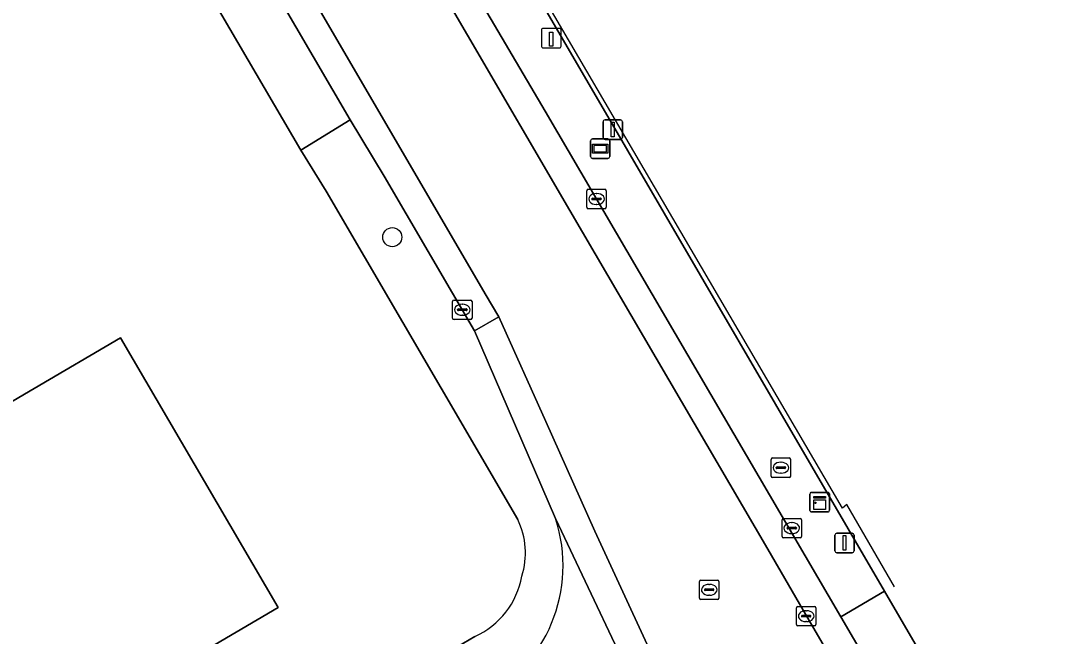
# Model space of a CAD drawing. Extents: x 157692 to 159674, y 381452 to 383291.
# Drawn here: x 159116.9 to 159169.9, y 382263 to 382294.6 of the extents above; entities that cross this region are included whole.
import ezdxf

# ---------------------------------------------------------------- set-up
doc = ezdxf.new("R2010")
doc.units = 0
for name, color, linetype in [('IMGEO_Boom', 7, 'Continuous'), ('IMGEO_Brandkraan', 7, 'Continuous'), ('IMGEO_Erf', 7, 'Continuous'), ('IMGEO_Fietspad_gesloten', 7, 'Continuous'), ('IMGEO_Hek', 7, 'Continuous'), ('IMGEO_Kast', 7, 'Continuous'), ('IMGEO_Kolk', 7, 'Continuous'), ('IMGEO_Laadpaal', 7, 'Continuous'), ('IMGEO_Lichtmast', 7, 'Continuous'), ('IMGEO_Pand', 7, 'Continuous'), ('IMGEO_Parkeervlak_open', 7, 'Continuous'), ('IMGEO_Reclamebord', 7, 'Continuous'), ('IMGEO_Rijbaan_lokaal_gesloten', 7, 'Continuous'), ('IMGEO_Rioolput', 7, 'Continuous'), ('IMGEO_Voetpad_open', 7, 'Continuous')]:
    doc.layers.add(name, color=color, linetype=linetype)

msp = doc.modelspace()

# ---------------------------------------------------------------- linework, layer by layer
at = {"layer": 'IMGEO_Boom'}
msp.add_circle((159136.027, 382283.448), 0.489, dxfattribs=at)
at = {"layer": 'IMGEO_Brandkraan'}
for p, q in [((159155.571, 382272.11), (159156.423, 382272.11)), ((159155.496, 382271.184), (159155.496, 382272.036)), ((159155.755, 382271.604), (159155.755, 382271.616)), ((159156.193, 382271.567), (159155.795, 382271.567)), ((159155.798, 382271.653), (159156.196, 382271.653)), ((159155.984, 382271.89), (159156.009, 382271.89)), ((159156.239, 382271.616), (159156.239, 382271.604)), ((159156.497, 382272.036), (159156.497, 382271.184)), ((159156.423, 382271.11), (159155.571, 382271.11)), ((159156.007, 382271.33), (159155.982, 382271.33))]:
    msp.add_line(p, q, dxfattribs=at)
for points in [[(159155.571, 382272.11), (159156.423, 382272.11)], [(159155.496, 382271.184), (159155.496, 382272.036)], [(159156.497, 382272.036), (159156.497, 382271.184)], [(159156.423, 382271.11), (159155.571, 382271.11)]]:
    msp.add_lwpolyline(points, dxfattribs=at)
for centre, radius, start, end in [((159155.573, 382272.034), 0.0765, 91.552, 178.448), ((159155.573, 382272.034), 0.0765, 91.552, 178.448), ((159156.421, 382272.034), 0.0765, 1.552, 88.448), ((159156.421, 382272.034), 0.0765, 1.552, 88.448), ((159155.795, 382271.613), 0.0403, 85.8775, 175.7526), ((159155.792, 382271.603), 0.0366, 178.938, 274.7102), ((159156.196, 382271.61), 0.043, 264.8664, 352.4533), ((159156.2, 382271.615), 0.0386, 1.7309, 96.639), ((159155.573, 382271.186), 0.0765, 181.552, 268.448), ((159155.573, 382271.186), 0.0765, 181.552, 268.448), ((159156.421, 382271.186), 0.0765, 271.552, 358.448), ((159156.421, 382271.186), 0.0765, 271.552, 358.448)]:
    msp.add_arc(centre, radius, start, end, dxfattribs=at)
for centre, major_axis, ratio, start_param, end_param in [((159155.983, 382271.61), (-0.387, 0.002), 0.722429, 4.712389, 7.853982), ((159156.008, 382271.61), (-0.39, 0.002), 0.717154, 1.570796, 4.712389)]:
    msp.add_ellipse(centre, major_axis=major_axis, ratio=ratio, start_param=start_param, end_param=end_param, dxfattribs=at)
at = {"layer": 'IMGEO_Erf'}
for points in [[(159142.471, 382268.948), (159132.631, 382285.807), (159131.323, 382287.914), (159118.094, 382310.535), (159117.626, 382311.245), (159090.759, 382357.551), (159082.624, 382371.462), (159048.553, 382429.785), (159044.016, 382437.53), (159038.682, 382446.625), (159035.125, 382452.659), (159026.422, 382467.604), (159019.413, 382479.835)], [(159103.11, 382364.958), (159146.26, 382291.081), (159161.311, 382265.277), (159164.47, 382259.86), (159179.189, 382234.625), (159179.926, 382235.045), (159210.53, 382250), (159214.178, 382251.711), (159237.19, 382264.707), (159242.285, 382267.672), (159243.94, 382268.627), (159272.217, 382284.946), (159273.494, 382285.815), (159328.456, 382317.435)], [(159105.694, 382295.18), (159102.438, 382293.274), (159113.985, 382273.555), (159117.616, 382275.681), (159122.053, 382278.279), (159130.158, 382264.437), (159114.535, 382255.282), (159115.294, 382253.989), (159108.486, 382250), (159105.974, 382248.528), (159105.215, 382249.821), (159101.591, 382247.698), (159100.241, 382250), (159093.699, 382261.16), (159081.718, 382254.144), (159074.613, 382266.206), (159070.467, 382263.811)], [(159101.623, 382243.557), (159105.307, 382244.616), (159109.064, 382245.98), (159116.014, 382250), (159116.529, 382249.284), (159117.534, 382249.781), (159117.912, 382250), (159136.197, 382260.552), (159140.266, 382262.951)]]:
    msp.add_lwpolyline(points, dxfattribs=at)
for centre, radius, start, end in [((159139.029, 382267.244), 3.841, 341.7767, 26.3357), ((159138.604, 382266.733), 4.131, 293.7199, 350.3892)]:
    msp.add_arc(centre, radius, start, end, dxfattribs=at)
at = {"layer": 'IMGEO_Fietspad_gesloten'}
msp.add_lwpolyline([(159141.5, 382279.352), (159140.254, 382278.645), (159144.418, 382268.999), (159154.174, 382248.395), (159154.171, 382248.325), (159156.481, 382241.444), (159157.913, 382237.352), (159163.204, 382221.726), (159165.603, 382222.596), (159162.152, 382233.134), (159160.555, 382237.252), (159157.445, 382244.481), (159154.587, 382250.701), (159146.434, 382268.353), (159143.912, 382273.985)], close=True, dxfattribs=at)
at = {"layer": 'IMGEO_Hek'}
msp.add_lwpolyline([(159161.827, 382265.491), (159159.385, 382269.716), (159159.154, 382269.539), (159145.077, 382293.575), (159087.731, 382391.406)], dxfattribs=at)
at = {"layer": 'IMGEO_Kast'}
for p, q in [((159157.488, 382269.417), (159157.488, 382270.258)), ((159157.488, 382270.258), (159157.488, 382269.417)), ((159157.563, 382270.342), (159158.404, 382270.342)), ((159158.404, 382270.342), (159157.563, 382270.342)), ((159158.488, 382270.267), (159158.488, 382269.426)), ((159158.488, 382269.426), (159158.488, 382270.267)), ((159158.413, 382269.342), (159157.572, 382269.342)), ((159157.572, 382269.342), (159158.413, 382269.342))]:
    msp.add_line(p, q, dxfattribs=at)
for points in [[(159157.683, 382270.132), (159158.283, 382270.132), (159158.283, 382270.047), (159157.683, 382270.047), (159157.683, 382270.132)], [(159157.683, 382269.957), (159158.283, 382269.957), (159158.283, 382269.468), (159157.683, 382269.468), (159157.683, 382269.957)]]:
    msp.add_lwpolyline(points, dxfattribs=at)
msp.add_circle((159157.767, 382269.806), 0.0377, dxfattribs=at)
for centre, start, end in [((159157.566, 382270.264), 92.4484, 184.2845), ((159157.566, 382270.264), 92.4484, 184.2845), ((159158.41, 382270.264), 2.4484, 94.2845), ((159158.41, 382270.264), 2.4484, 94.2845), ((159157.566, 382269.42), 182.4484, 274.2845), ((159157.566, 382269.42), 182.4484, 274.2845), ((159158.41, 382269.42), 272.4484, 4.2845), ((159158.41, 382269.42), 272.4484, 4.2845)]:
    msp.add_arc(centre, 0.0779, start, end, dxfattribs=at)
at = {"layer": 'IMGEO_Kolk'}
for p, q in [((159146.097, 382285.908), (159146.949, 382285.908)), ((159146.022, 382284.982), (159146.022, 382285.834)), ((159146.281, 382285.402), (159146.281, 382285.414)), ((159146.719, 382285.365), (159146.321, 382285.365)), ((159146.324, 382285.451), (159146.722, 382285.451)), ((159146.51, 382285.688), (159146.535, 382285.688)), ((159146.765, 382285.414), (159146.765, 382285.402)), ((159147.023, 382285.834), (159147.023, 382284.982)), ((159146.949, 382284.908), (159146.097, 382284.908)), ((159146.533, 382285.128), (159146.508, 382285.128)), ((159139.123, 382279.295), (159139.123, 382280.147)), ((159139.198, 382280.221), (159140.05, 382280.221)), ((159140.124, 382280.147), (159140.124, 382279.295)), ((159139.382, 382279.715), (159139.382, 382279.727)), ((159139.82, 382279.678), (159139.422, 382279.678)), ((159139.425, 382279.764), (159139.823, 382279.764)), ((159139.611, 382280.001), (159139.636, 382280.001)), ((159139.866, 382279.727), (159139.866, 382279.715)), ((159140.05, 382279.221), (159139.198, 382279.221)), ((159139.634, 382279.441), (159139.609, 382279.441)), ((159156.054, 382268.084), (159156.054, 382268.936)), ((159156.129, 382269.01), (159156.981, 382269.01)), ((159157.055, 382268.936), (159157.055, 382268.084)), ((159156.313, 382268.504), (159156.313, 382268.516)), ((159156.751, 382268.467), (159156.353, 382268.467)), ((159156.356, 382268.553), (159156.754, 382268.553)), ((159156.542, 382268.79), (159156.567, 382268.79)), ((159156.797, 382268.516), (159156.797, 382268.504)), ((159156.981, 382268.01), (159156.129, 382268.01)), ((159156.565, 382268.23), (159156.54, 382268.23))]:
    msp.add_line(p, q, dxfattribs=at)
for points in [[(159146.097, 382285.908), (159146.949, 382285.908)], [(159146.022, 382284.982), (159146.022, 382285.834)], [(159147.023, 382285.834), (159147.023, 382284.982)], [(159146.949, 382284.908), (159146.097, 382284.908)], [(159139.123, 382279.295), (159139.123, 382280.147)], [(159139.198, 382280.221), (159140.05, 382280.221)], [(159140.124, 382280.147), (159140.124, 382279.295)], [(159140.05, 382279.221), (159139.198, 382279.221)], [(159156.054, 382268.084), (159156.054, 382268.936)], [(159156.129, 382269.01), (159156.981, 382269.01)], [(159157.055, 382268.936), (159157.055, 382268.084)], [(159156.981, 382268.01), (159156.129, 382268.01)]]:
    msp.add_lwpolyline(points, dxfattribs=at)
for centre, radius, start, end in [((159146.099, 382285.832), 0.0765, 91.552, 178.448), ((159146.099, 382285.832), 0.0765, 91.552, 178.448), ((159146.947, 382285.832), 0.0765, 1.552, 88.448), ((159146.947, 382285.832), 0.0765, 1.552, 88.448), ((159146.321, 382285.411), 0.0403, 85.8775, 175.7526), ((159146.318, 382285.401), 0.0366, 178.938, 274.7102), ((159146.722, 382285.408), 0.043, 264.8664, 352.4533), ((159146.726, 382285.413), 0.0386, 1.7309, 96.639), ((159146.099, 382284.984), 0.0765, 181.552, 268.448), ((159146.099, 382284.984), 0.0765, 181.552, 268.448), ((159146.947, 382284.984), 0.0765, 271.552, 358.448), ((159146.947, 382284.984), 0.0765, 271.552, 358.448), ((159139.2, 382280.145), 0.0765, 91.552, 178.448), ((159139.2, 382280.145), 0.0765, 91.552, 178.448), ((159140.048, 382280.145), 0.0765, 1.552, 88.448), ((159140.048, 382280.145), 0.0765, 1.552, 88.448), ((159139.422, 382279.724), 0.0403, 85.8775, 175.7526), ((159139.419, 382279.714), 0.0366, 178.938, 274.7102), ((159139.823, 382279.721), 0.043, 264.8664, 352.4533), ((159139.827, 382279.726), 0.0386, 1.7309, 96.639), ((159139.2, 382279.297), 0.0765, 181.552, 268.448), ((159139.2, 382279.297), 0.0765, 181.552, 268.448), ((159140.048, 382279.297), 0.0765, 271.552, 358.448), ((159140.048, 382279.297), 0.0765, 271.552, 358.448), ((159156.131, 382268.934), 0.0765, 91.552, 178.448), ((159156.131, 382268.934), 0.0765, 91.552, 178.448), ((159156.979, 382268.934), 0.0765, 1.552, 88.448), ((159156.979, 382268.934), 0.0765, 1.552, 88.448), ((159156.353, 382268.513), 0.0403, 85.8775, 175.7526), ((159156.35, 382268.503), 0.0366, 178.938, 274.7102), ((159156.754, 382268.51), 0.043, 264.8664, 352.4533), ((159156.758, 382268.515), 0.0386, 1.7309, 96.639), ((159156.131, 382268.086), 0.0765, 181.552, 268.448), ((159156.131, 382268.086), 0.0765, 181.552, 268.448), ((159156.979, 382268.086), 0.0765, 271.552, 358.448), ((159156.979, 382268.086), 0.0765, 271.552, 358.448)]:
    msp.add_arc(centre, radius, start, end, dxfattribs=at)
for centre, major_axis, ratio, start_param, end_param in [((159146.509, 382285.408), (-0.387, 0.002), 0.722429, 4.712389, 7.853982), ((159146.534, 382285.408), (-0.39, 0.002), 0.717154, 1.570796, 4.712389), ((159139.61, 382279.721), (-0.387, 0.002), 0.722429, 4.712389, 7.853982), ((159139.635, 382279.721), (-0.39, 0.002), 0.717154, 1.570796, 4.712389), ((159156.541, 382268.51), (-0.387, 0.002), 0.722429, 4.712389, 7.853982), ((159156.566, 382268.51), (-0.39, 0.002), 0.717154, 1.570796, 4.712389)]:
    msp.add_ellipse(centre, major_axis=major_axis, ratio=ratio, start_param=start_param, end_param=end_param, dxfattribs=at)
at = {"layer": 'IMGEO_Laadpaal'}
for p, q in [((159143.698, 382294.084), (159143.698, 382293.243)), ((159143.698, 382294.084), (159143.698, 382293.243)), ((159144.614, 382294.168), (159143.773, 382294.168)), ((159144.614, 382294.168), (159143.773, 382294.168)), ((159144.698, 382293.252), (159144.698, 382294.093)), ((159144.698, 382293.252), (159144.698, 382294.093)), ((159143.782, 382293.168), (159144.623, 382293.168)), ((159143.782, 382293.168), (159144.623, 382293.168))]:
    msp.add_line(p, q, dxfattribs=at)
msp.add_lwpolyline([(159144.113, 382293.981), (159144.273, 382293.981), (159144.273, 382293.248), (159144.113, 382293.248), (159144.113, 382293.981)], dxfattribs=at)
for centre, start, end in [((159143.776, 382294.09), 92.4484, 184.2845), ((159143.776, 382294.09), 92.4484, 184.2845), ((159144.62, 382294.09), 2.4484, 94.2845), ((159144.62, 382294.09), 2.4484, 94.2845), ((159143.776, 382293.246), 182.4484, 274.2845), ((159143.776, 382293.246), 182.4484, 274.2845), ((159144.62, 382293.246), 272.4484, 4.2845), ((159144.62, 382293.246), 272.4484, 4.2845)]:
    msp.add_arc(centre, 0.0779, start, end, dxfattribs=at)
at = {"layer": 'IMGEO_Lichtmast'}
for p, q in [((159146.858, 382288.57), (159146.858, 382289.37)), ((159146.858, 382289.37), (159146.858, 382288.57)), ((159146.958, 382289.47), (159147.748, 382289.47)), ((159147.748, 382289.47), (159146.958, 382289.47)), ((159147.848, 382289.37), (159147.848, 382288.57)), ((159147.848, 382288.57), (159147.848, 382289.37)), ((159147.748, 382288.47), (159146.958, 382288.47)), ((159146.958, 382288.47), (159147.748, 382288.47)), ((159158.769, 382267.347), (159158.769, 382268.147)), ((159158.769, 382268.147), (159158.769, 382267.347)), ((159158.869, 382268.247), (159159.659, 382268.247)), ((159159.659, 382268.247), (159158.869, 382268.247)), ((159159.759, 382268.147), (159159.759, 382267.347)), ((159159.759, 382267.347), (159159.759, 382268.147)), ((159159.659, 382267.247), (159158.869, 382267.247)), ((159158.869, 382267.247), (159159.659, 382267.247))]:
    msp.add_line(p, q, dxfattribs=at)
for points in [[(159147.278, 382289.345), (159147.428, 382289.345), (159147.428, 382288.595), (159147.278, 382288.595), (159147.278, 382289.345)], [(159159.189, 382268.122), (159159.339, 382268.122), (159159.339, 382267.372), (159159.189, 382267.372), (159159.189, 382268.122)]]:
    msp.add_lwpolyline(points, dxfattribs=at)
for centre, start, end in [((159146.958, 382289.37), 90, 180), ((159146.958, 382289.37), 90, 180), ((159147.748, 382289.37), 0, 90), ((159147.748, 382289.37), 360, 90), ((159146.958, 382288.57), 180, 270), ((159146.958, 382288.57), 180, 270), ((159147.748, 382288.57), 270, 0), ((159147.748, 382288.57), 270, 0), ((159158.869, 382268.147), 90, 180), ((159158.869, 382268.147), 90, 180), ((159159.659, 382268.147), 0, 90), ((159159.659, 382268.147), 360, 90), ((159158.869, 382267.347), 180, 270), ((159158.869, 382267.347), 180, 270), ((159159.659, 382267.347), 270, 0), ((159159.659, 382267.347), 270, 0)]:
    msp.add_arc(centre, 0.1, start, end, dxfattribs=at)
at = {"layer": 'IMGEO_Pand'}
msp.add_lwpolyline([(159074.613, 382266.206), (159081.718, 382254.144), (159093.699, 382261.16), (159100.241, 382250), (159101.591, 382247.698), (159105.215, 382249.821), (159105.52, 382250), (159106.162, 382250.377), (159105.6, 382251.337), (159113.054, 382255.71), (159113.62, 382254.746), (159114.535, 382255.282), (159130.158, 382264.437), (159122.053, 382278.279), (159117.616, 382275.681), (159113.985, 382273.555), (159102.438, 382293.274), (159105.694, 382295.18), (159101.19, 382302.872), (159101.565, 382303.091), (159113.824, 382310.271), (159085.466, 382358.697), (159081.152, 382356.17), (159037.037, 382330.336)], close=True, dxfattribs=at)
at = {"layer": 'IMGEO_Parkeervlak_open'}
msp.add_lwpolyline([(159077.163, 382409.47), (159072.057, 382418.198), (159066.152, 382428.292), (159063.873, 382432.188), (159060.954, 382437.177), (159058.62, 382435.786), (159063.472, 382427.52), (159073.439, 382410.444), (159082.875, 382394.336), (159085.401, 382390.018), (159092.391, 382378.068), (159103.311, 382359.352), (159112.833, 382342.992), (159123.237, 382325.137), (159135.842, 382303.553), (159143.881, 382289.925), (159159.071, 382263.958), (159161.311, 382265.277), (159146.26, 382291.081), (159103.11, 382364.958), (159087.731, 382391.406)], close=True, dxfattribs=at)
at = {"layer": 'IMGEO_Reclamebord'}
for p, q in [((159146.213, 382287.59), (159146.213, 382288.39)), ((159146.213, 382288.39), (159146.213, 382287.59)), ((159146.313, 382288.49), (159147.103, 382288.49)), ((159147.103, 382288.49), (159146.313, 382288.49)), ((159147.203, 382288.39), (159147.203, 382287.59)), ((159147.203, 382287.59), (159147.203, 382288.39)), ((159147.103, 382287.49), (159146.313, 382287.49)), ((159146.313, 382287.49), (159147.103, 382287.49))]:
    msp.add_line(p, q, dxfattribs=at)
for points in [[(159146.314, 382288.222), (159147.102, 382288.222), (159147.102, 382287.758), (159146.314, 382287.758), (159146.314, 382288.222)], [(159146.379, 382288.157), (159146.379, 382287.823), (159147.037, 382287.823), (159147.037, 382288.157), (159146.379, 382288.157)]]:
    msp.add_lwpolyline(points, dxfattribs=at)
for centre, start, end in [((159146.313, 382288.39), 90, 180), ((159146.313, 382288.39), 90, 180), ((159147.103, 382288.39), 0, 90), ((159147.103, 382288.39), 360, 90), ((159146.313, 382287.59), 180, 270), ((159146.313, 382287.59), 180, 270), ((159147.103, 382287.59), 270, 0), ((159147.103, 382287.59), 270, 0)]:
    msp.add_arc(centre, 0.1, start, end, dxfattribs=at)
at = {"layer": 'IMGEO_Rijbaan_lokaal_gesloten'}
for points in [[(159063.472, 382427.52), (159058.62, 382435.786), (159057.417, 382435.069), (159062.264, 382426.813), (159072.23, 382409.737), (159081.667, 382393.629), (159084.192, 382389.311), (159091.182, 382377.362), (159102.101, 382358.647), (159111.623, 382342.287), (159122.028, 382324.432), (159134.633, 382302.847), (159145.148, 382284.823), (159155.325, 382267.42), (159157.641, 382263.44), (159174.5, 382234.542), (159175.2, 382233.343), (159184.255, 382224.142), (159181.818, 382227.27), (159177.76, 382232.926), (159175.52, 382236.142)], [(159173.751, 382238.863), (159162.212, 382258.588), (159159.071, 382263.958), (159143.881, 382289.925), (159135.842, 382303.553), (159123.237, 382325.137), (159112.833, 382342.992), (159103.311, 382359.352), (159092.391, 382378.068), (159085.401, 382390.018), (159082.875, 382394.336), (159073.439, 382410.444), (159063.472, 382427.52)], [(159167.378, 382223.371), (159174.5, 382234.542), (159157.641, 382263.44), (159155.325, 382267.42), (159145.148, 382284.823), (159134.633, 382302.847), (159122.028, 382324.432), (159111.623, 382342.287), (159102.101, 382358.647), (159091.182, 382377.362), (159084.192, 382389.311)], [(159120.676, 382312.055), (159133.858, 382289.474), (159135.608, 382286.589), (159140.254, 382278.645), (159141.5, 382279.352), (159140.807, 382280.534), (159135.154, 382290.23), (159121.972, 382312.81)], [(159121.972, 382312.81), (159135.154, 382290.23), (159140.807, 382280.534), (159141.5, 382279.352), (159143.912, 382273.985), (159146.434, 382268.353), (159154.587, 382250.701), (159157.445, 382244.481), (159160.555, 382237.252), (159162.152, 382233.134), (159165.603, 382222.596)], [(159154.171, 382248.325), (159154.174, 382248.395), (159144.418, 382268.999)]]:
    msp.add_lwpolyline(points, dxfattribs=at)
msp.add_arc((159136.996, 382266.588), 7.804, 297.3136, 17.999, dxfattribs=at)
at = {"layer": 'IMGEO_Rioolput'}
for p, q in [((159151.811, 382264.915), (159151.811, 382265.767)), ((159151.886, 382265.841), (159152.738, 382265.841)), ((159152.812, 382265.767), (159152.812, 382264.915)), ((159152.07, 382265.335), (159152.07, 382265.347)), ((159152.508, 382265.298), (159152.11, 382265.298)), ((159152.113, 382265.384), (159152.511, 382265.384)), ((159152.299, 382265.621), (159152.324, 382265.621)), ((159152.554, 382265.347), (159152.554, 382265.335)), ((159152.738, 382264.841), (159151.886, 382264.841)), ((159152.322, 382265.061), (159152.297, 382265.061)), ((159156.795, 382263.562), (159156.795, 382264.414)), ((159156.87, 382264.488), (159157.722, 382264.488)), ((159157.283, 382264.268), (159157.308, 382264.268)), ((159157.796, 382264.414), (159157.796, 382263.562)), ((159157.054, 382263.982), (159157.054, 382263.994)), ((159157.492, 382263.945), (159157.094, 382263.945)), ((159157.097, 382264.031), (159157.495, 382264.031)), ((159157.306, 382263.708), (159157.281, 382263.708)), ((159157.538, 382263.994), (159157.538, 382263.982)), ((159157.722, 382263.488), (159156.87, 382263.488))]:
    msp.add_line(p, q, dxfattribs=at)
for points in [[(159151.811, 382264.915), (159151.811, 382265.767)], [(159151.886, 382265.841), (159152.738, 382265.841)], [(159152.812, 382265.767), (159152.812, 382264.915)], [(159152.738, 382264.841), (159151.886, 382264.841)], [(159156.795, 382263.562), (159156.795, 382264.414)], [(159156.87, 382264.488), (159157.722, 382264.488)], [(159157.796, 382264.414), (159157.796, 382263.562)], [(159157.722, 382263.488), (159156.87, 382263.488)]]:
    msp.add_lwpolyline(points, dxfattribs=at)
for centre, radius, start, end in [((159151.888, 382265.765), 0.0765, 91.552, 178.448), ((159151.888, 382265.765), 0.0765, 91.552, 178.448), ((159152.736, 382265.765), 0.0765, 1.552, 88.448), ((159152.736, 382265.765), 0.0765, 1.552, 88.448), ((159152.11, 382265.344), 0.0403, 85.8775, 175.7526), ((159152.107, 382265.334), 0.0366, 178.938, 274.7102), ((159152.511, 382265.341), 0.043, 264.8664, 352.4533), ((159152.515, 382265.346), 0.0386, 1.7309, 96.639), ((159151.888, 382264.917), 0.0765, 181.552, 268.448), ((159151.888, 382264.917), 0.0765, 181.552, 268.448), ((159152.736, 382264.917), 0.0765, 271.552, 358.448), ((159152.736, 382264.917), 0.0765, 271.552, 358.448), ((159156.872, 382264.412), 0.0765, 91.552, 178.448), ((159156.872, 382264.412), 0.0765, 91.552, 178.448), ((159157.72, 382264.412), 0.0765, 1.552, 88.448), ((159157.72, 382264.412), 0.0765, 1.552, 88.448), ((159157.094, 382263.991), 0.0403, 85.8775, 175.7526), ((159157.091, 382263.981), 0.0366, 178.938, 274.7102), ((159157.495, 382263.988), 0.043, 264.8664, 352.4533), ((159157.499, 382263.993), 0.0386, 1.7309, 96.639), ((159156.872, 382263.564), 0.0765, 181.552, 268.448), ((159156.872, 382263.564), 0.0765, 181.552, 268.448), ((159157.72, 382263.564), 0.0765, 271.552, 358.448), ((159157.72, 382263.564), 0.0765, 271.552, 358.448)]:
    msp.add_arc(centre, radius, start, end, dxfattribs=at)
for centre, major_axis, ratio, start_param, end_param in [((159152.298, 382265.341), (-0.387, 0.002), 0.722429, 4.712389, 7.853982), ((159152.323, 382265.341), (-0.39, 0.002), 0.717154, 1.570796, 4.712389), ((159157.282, 382263.988), (-0.387, 0.002), 0.722429, 4.712389, 7.853982), ((159157.307, 382263.988), (-0.39, 0.002), 0.717154, 1.570796, 4.712389)]:
    msp.add_ellipse(centre, major_axis=major_axis, ratio=ratio, start_param=start_param, end_param=end_param, dxfattribs=at)
at = {"layer": 'IMGEO_Voetpad_open'}
for points in [[(159133.858, 382289.474), (159120.676, 382312.055), (159118.094, 382310.535), (159131.323, 382287.914)], [(159159.071, 382263.958), (159162.212, 382258.588), (159164.47, 382259.86), (159161.311, 382265.277)]]:
    msp.add_lwpolyline(points, close=True, dxfattribs=at)
for points in [[(159144.418, 382268.999), (159140.254, 382278.645), (159135.608, 382286.589), (159133.858, 382289.474), (159131.323, 382287.914), (159132.631, 382285.807), (159142.471, 382268.948)], [(159140.266, 382262.951), (159136.197, 382260.552), (159117.912, 382250), (159117.534, 382249.781), (159116.529, 382249.284), (159116.014, 382250), (159109.064, 382245.98), (159105.307, 382244.616), (159101.623, 382243.557)]]:
    msp.add_lwpolyline(points, dxfattribs=at)
for centre, radius, start, end in [((159136.996, 382266.588), 7.804, 297.3136, 17.999), ((159139.029, 382267.244), 3.841, 341.7767, 26.3357), ((159138.604, 382266.733), 4.131, 293.7199, 350.3892)]:
    msp.add_arc(centre, radius, start, end, dxfattribs=at)

doc.saveas('drawing.dxf')
